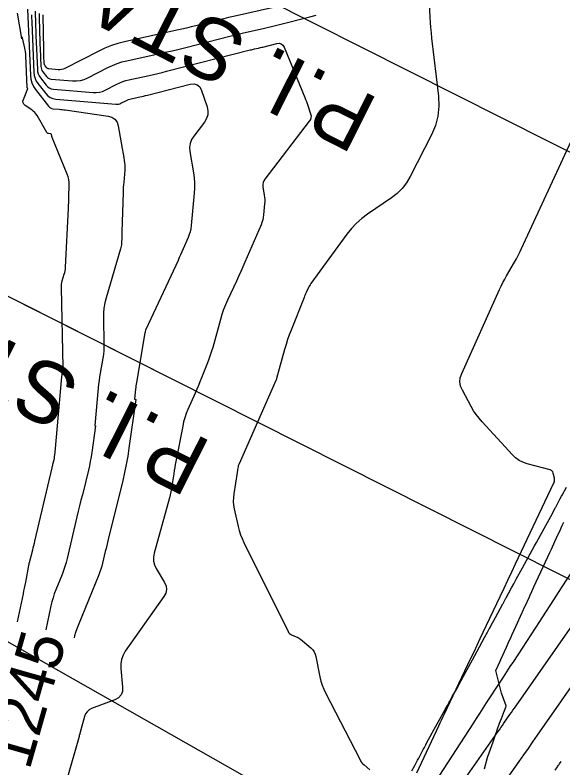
# Model space of a CAD drawing. Extents: x 658976 to 668721, y 639543 to 647196.
# Drawn here: x 662478.5 to 662550.1, y 643608.9 to 643707.3 of the extents above; entities that cross this region are included whole.
import ezdxf

# ---------------------------------------------------------------- set-up
doc = ezdxf.new("R2010")
doc.units = 0
for name, color, linetype in [('Ex_Contour Labels', 7, 'Continuous'), ('Ex_Major Contours', 7, 'Continuous'), ('Ex_Minor Contours', 7, 'Continuous'), ('R_Ramp 15 Degree_Min Ls', 7, 'Continuous'), ('R_Ramp 20 Degree Des Ls', 7, 'Continuous'), ('R_Ramp 20 Degree Des Ls Annot', 7, 'Continuous'), ('R_Ramp 20 Degree Existing Ramp', 7, 'Continuous'), ('R_Ramp 20 Degree_Min Ls', 7, 'Continuous')]:
    doc.layers.add(name, color=color, linetype=linetype)

msp = doc.modelspace()

# ---------------------------------------------------------------- linework, layer by layer
at = {"layer": 'Ex_Major Contours'}
msp.add_lwpolyline([(662480.117, 643708.066), (662480.484, 643699.408), (662480.543, 643698.902), (662480.676, 643698.423), (662480.884, 643697.971), (662481.165, 643697.546), (662482.832, 643695.391), (662482.963, 643695.252), (662483.112, 643695.148), (662483.281, 643695.078), (662483.469, 643695.044), (662484.258, 643694.976), (662484.455, 643694.958), (662484.652, 643694.937), (662484.848, 643694.913), (662485.044, 643694.886), (662490.631, 643694.093), (662491.142, 643693.951), (662491.536, 643693.687), (662491.811, 643693.302), (662491.968, 643692.795), (662492.475, 643689.86), (662492.515, 643689.624), (662492.556, 643689.388), (662492.595, 643689.152), (662492.635, 643688.915), (662492.792, 643687.97), (662492.824, 643687.733), (662492.84, 643687.496), (662492.841, 643687.258), (662492.826, 643687.019), (662492.682, 643685.461), (662492.653, 643685.121), (662492.63, 643684.781), (662492.613, 643684.441), (662492.601, 643684.101), (662492.459, 643678.962), (662492.454, 643678.775), (662492.447, 643678.587), (662492.439, 643678.4), (662492.43, 643678.213), (662492.393, 643677.465), (662492.378, 643677.279), (662492.352, 643677.095), (662492.316, 643676.912), (662492.268, 643676.732), (662490.392, 643670.355), (662490.221, 643669.682), (662490.104, 643669.002), (662490.039, 643668.315), (662490.027, 643667.621), (662490.095, 643664.421), (662490.094, 643663.928), (662490.069, 643663.437), (662490.02, 643662.948), (662489.948, 643662.461), (662489.612, 643660.515), (662489.533, 643660.028), (662489.464, 643659.539), (662489.405, 643659.05), (662489.356, 643658.558), (662488.916, 643653.641), (662488.916, 643653.632), (662488.919, 643653.625), (662488.925, 643653.62), (662488.934, 643653.618), (662488.974, 643653.614), (662488.983, 643653.612), (662488.989, 643653.607), (662488.992, 643653.601), (662488.992, 643653.592), (662488.511, 643650.122), (662488.422, 643649.542), (662488.319, 643648.965), (662488.201, 643648.391), (662488.068, 643647.819), (662487.276, 643644.615), (662487.098, 643643.89), (662486.922, 643643.166), (662486.748, 643642.44), (662486.576, 643641.714), (662485.295, 643636.261), (662485.16, 643635.734), (662485.005, 643635.214), (662484.83, 643634.7), (662484.634, 643634.192), (662483.809, 643632.176), (662483.614, 643631.668), (662483.442, 643631.153), (662483.293, 643630.631), (662483.167, 643630.102), (662482.49, 643626.952)], dxfattribs=at)
at = {"layer": 'Ex_Minor Contours'}
for points in [[(662532.568, 643709.829), (662532.699, 643707.02), (662532.737, 643706.332), (662532.787, 643705.644), (662532.85, 643704.957), (662532.925, 643704.271), (662533.823, 643696.679), (662533.885, 643695.366), (662533.754, 643694.087), (662533.432, 643692.843), (662532.918, 643691.633), (662530.127, 643686.172), (662529.65, 643685.363), (662529.085, 643684.632), (662528.431, 643683.978), (662527.69, 643683.402), (662524.548, 643681.252), (662523.791, 643680.685), (662523.089, 643680.061), (662522.443, 643679.379), (662521.854, 643678.64), (662517.14, 643672.192), (662517.046, 643672.055), (662516.958, 643671.914), (662516.877, 643671.769), (662516.804, 643671.62), (662516.524, 643671.015), (662516.456, 643670.863), (662516.389, 643670.71), (662516.324, 643670.556), (662516.262, 643670.402), (662514.565, 643666.129), (662514.327, 643665.506), (662514.107, 643664.878), (662513.904, 643664.244), (662513.718, 643663.605), (662512.668, 643659.795), (662512.661, 643659.773), (662512.654, 643659.75), (662512.646, 643659.728), (662512.638, 643659.706), (662512.603, 643659.619), (662512.594, 643659.597), (662512.585, 643659.576), (662512.576, 643659.554), (662512.567, 643659.533), (662507.756, 643648.638), (662507.72, 643648.549), (662507.689, 643648.459), (662507.663, 643648.368), (662507.643, 643648.274), (662507.57, 643647.898), (662507.553, 643647.804), (662507.536, 643647.709), (662507.52, 643647.615), (662507.505, 643647.52), (662507.072, 643644.726), (662507.018, 643644.23), (662507.011, 643643.735), (662507.05, 643643.241), (662507.136, 643642.749), (662507.643, 643640.459), (662507.78, 643639.919), (662507.948, 643639.39), (662508.149, 643638.873), (662508.382, 643638.367), (662514.159, 643626.74), (662514.244, 643626.6), (662514.349, 643626.482), (662514.474, 643626.386), (662514.62, 643626.312), (662515.243, 643626.06), (662515.395, 643625.991), (662515.54, 643625.911), (662515.679, 643625.819), (662515.81, 643625.716), (662517.145, 643624.583), (662517.385, 643624.343), (662517.576, 643624.074), (662517.717, 643623.777), (662517.809, 643623.45), (662518.327, 643620.815), (662518.454, 643620.268), (662518.619, 643619.735), (662518.821, 643619.215), (662519.06, 643618.707), (662523.574, 643609.95), (662523.68, 643609.766), (662523.803, 643609.596), (662523.942, 643609.439), (662524.098, 643609.295), (662524.849, 643608.668)], [(662512.272, 643708.274), (662507.014, 643707.092), (662506.398, 643706.952), (662505.783, 643706.807), (662505.169, 643706.657), (662504.556, 643706.504), (662502.106, 643705.881), (662501.493, 643705.728), (662500.879, 643705.581), (662500.263, 643705.438), (662499.647, 643705.3), (662492.803, 643703.804), (662491.926, 643703.583), (662491.068, 643703.306), (662490.229, 643702.973), (662489.411, 643702.586), (662484.971, 643700.305), (662484.763, 643700.215), (662484.549, 643700.157), (662484.328, 643700.13), (662484.102, 643700.134), (662482.89, 643700.238), (662482.811, 643700.253), (662482.739, 643700.282), (662482.676, 643700.326), (662482.621, 643700.385), (662482.416, 643700.65), (662482.37, 643700.719), (662482.337, 643700.791), (662482.316, 643700.869), (662482.306, 643700.95), (662482.262, 643701.983), (662482.254, 643702.183), (662482.247, 643702.383), (662482.242, 643702.584), (662482.237, 643702.784), (662482.146, 643707.215), (662482.148, 643707.272), (662482.155, 643707.328)], [(662478.782, 643628.009), (662479.567, 643631.662), (662479.646, 643632.038), (662479.723, 643632.414), (662479.798, 643632.791), (662479.87, 643633.168), (662480.281, 643635.371), (662480.287, 643635.402), (662480.293, 643635.433), (662480.298, 643635.464), (662480.303, 643635.495), (662480.323, 643635.619), (662480.329, 643635.65), (662480.335, 643635.681), (662480.342, 643635.711), (662480.35, 643635.742), (662480.786, 643637.401), (662480.86, 643637.688), (662480.932, 643637.975), (662481.003, 643638.263), (662481.072, 643638.551), (662483.316, 643648.103), (662483.346, 643648.228), (662483.376, 643648.353), (662483.406, 643648.478), (662483.437, 643648.603), (662483.573, 643649.154), (662483.596, 643649.253), (662483.616, 643649.352), (662483.634, 643649.451), (662483.649, 643649.551), (662483.732, 643650.148), (662483.732, 643650.151), (662483.729, 643650.152), (662483.722, 643650.153), (662483.72, 643650.154), (662483.719, 643650.157), (662484.603, 643660.035), (662484.613, 643660.138), (662484.626, 643660.242), (662484.64, 643660.344), (662484.657, 643660.447), (662484.728, 643660.857), (662484.743, 643660.96), (662484.753, 643661.063), (662484.758, 643661.166), (662484.759, 643661.27), (662484.539, 643671.653), (662484.543, 643671.882), (662484.564, 643672.108), (662484.603, 643672.331), (662484.659, 643672.553), (662484.918, 643673.433), (662484.977, 643673.655), (662485.021, 643673.878), (662485.053, 643674.104), (662485.071, 643674.332), (662485.457, 643682.02), (662485.475, 643682.399), (662485.491, 643682.778), (662485.504, 643683.156), (662485.516, 643683.535), (662485.557, 643685.051), (662485.548, 643685.427), (662485.501, 643685.795), (662485.415, 643686.156), (662485.29, 643686.51), (662483.337, 643691.27), (662483.319, 643691.316), (662483.304, 643691.364), (662483.292, 643691.413), (662483.282, 643691.462), (662483.248, 643691.66), (662483.234, 643691.704), (662483.21, 643691.738), (662483.176, 643691.761), (662483.131, 643691.773), (662482.839, 643691.815), (662482.778, 643691.83), (662482.725, 643691.857), (662482.68, 643691.896), (662482.642, 643691.947), (662481.354, 643694.16), (662481.213, 643694.375), (662481.05, 643694.569), (662480.867, 643694.745), (662480.663, 643694.9), (662479.8, 643695.485), (662479.625, 643695.642), (662479.528, 643695.823), (662479.507, 643696.027), (662479.564, 643696.255), (662480.129, 643697.673), (662480.132, 643697.684), (662480.132, 643697.693), (662480.129, 643697.703), (662480.123, 643697.712), (662480.096, 643697.748), (662480.09, 643697.757), (662480.085, 643697.767), (662480.082, 643697.777), (662480.081, 643697.788), (662479.901, 643702.022), (662479.885, 643702.261), (662479.858, 643702.499), (662479.819, 643702.736), (662479.769, 643702.97), (662479.445, 643704.321), (662479.439, 643704.341), (662479.432, 643704.347), (662479.425, 643704.341), (662479.419, 643704.321), (662479.391, 643704.215), (662479.385, 643704.195), (662479.379, 643704.189), (662479.374, 643704.196), (662479.369, 643704.216), (662478.81, 643707.527)], [(662480.631, 643707.316), (662480.637, 643707.071), (662480.644, 643706.826), (662480.652, 643706.581), (662480.662, 643706.336), (662480.94, 643699.794), (662480.986, 643699.394), (662481.092, 643699.015), (662481.255, 643698.658), (662481.478, 643698.322), (662482.484, 643697.022), (662482.755, 643696.733), (662483.066, 643696.516), (662483.416, 643696.373), (662483.806, 643696.301), (662491.639, 643695.627), (662491.818, 643695.624), (662491.993, 643695.645), (662492.163, 643695.691), (662492.327, 643695.762), (662492.977, 643696.096), (662493.141, 643696.174), (662493.31, 643696.241), (662493.482, 643696.296), (662493.658, 643696.341), (662494.786, 643696.587), (662495.033, 643696.642), (662495.28, 643696.7), (662495.526, 643696.759), (662495.772, 643696.82), (662501.38, 643698.246), (662501.887, 643698.301), (662502.301, 643698.186), (662502.621, 643697.901), (662502.849, 643697.445), (662503.576, 643695.281), (662503.691, 643694.751), (662503.674, 643694.244), (662503.524, 643693.759), (662503.242, 643693.296), (662501.841, 643691.48), (662501.547, 643691.013), (662501.364, 643690.518), (662501.291, 643689.996), (662501.33, 643689.445), (662501.794, 643686.655), (662501.881, 643686.001), (662501.926, 643685.345), (662501.929, 643684.688), (662501.889, 643684.03), (662501.495, 643679.775), (662501.442, 643679.373), (662501.358, 643678.979), (662501.243, 643678.593), (662501.096, 643678.215), (662500.45, 643676.719), (662500.286, 643676.345), (662500.121, 643675.973), (662499.952, 643675.602), (662499.781, 643675.232), (662495.563, 643666.216), (662495.551, 643666.188), (662495.539, 643666.159), (662495.528, 643666.13), (662495.519, 643666.1), (662495.474, 643665.948), (662495.471, 643665.934), (662495.468, 643665.92), (662495.467, 643665.906), (662495.467, 643665.891), (662495.468, 643665.834), (662495.468, 643665.82), (662495.467, 643665.805), (662495.466, 643665.791), (662495.464, 643665.777), (662494.341, 643659.276), (662494.306, 643659.058), (662494.275, 643658.841), (662494.248, 643658.622), (662494.227, 643658.403), (662494.112, 643657.124), (662494.113, 643657.108), (662494.119, 643657.096), (662494.13, 643657.087), (662494.146, 643657.083), (662494.22, 643657.076), (662494.236, 643657.072), (662494.246, 643657.064), (662494.252, 643657.051), (662494.252, 643657.035), (662493.372, 643650.694), (662493.211, 643649.634), (662493.022, 643648.579), (662492.806, 643647.529), (662492.562, 643646.484), (662490.651, 643638.75), (662490.556, 643638.365), (662490.463, 643637.98), (662490.37, 643637.594), (662490.279, 643637.208), (662489.916, 643635.664), (662489.818, 643635.281), (662489.705, 643634.902), (662489.577, 643634.528), (662489.435, 643634.158), (662486.712, 643627.501), (662486.545, 643627.066), (662486.397, 643626.624), (662486.269, 643626.176), (662486.202, 643625.894)], [(662481.125, 643707.807), (662481.161, 643706.084), (662481.169, 643705.714), (662481.18, 643705.345), (662481.192, 643704.976), (662481.207, 643704.607), (662481.395, 643700.179), (662481.429, 643699.885), (662481.507, 643699.607), (662481.627, 643699.345), (662481.79, 643699.098), (662482.529, 643698.143), (662482.729, 643697.931), (662482.957, 643697.772), (662483.214, 643697.666), (662483.5, 643697.613), (662488.676, 643697.168), (662489.093, 643697.16), (662489.499, 643697.21), (662489.894, 643697.318), (662490.277, 643697.483), (662491.788, 643698.259), (662492.171, 643698.44), (662492.562, 643698.596), (662492.963, 643698.725), (662493.373, 643698.829), (662495.997, 643699.402), (662496.572, 643699.53), (662497.145, 643699.663), (662497.718, 643699.801), (662498.289, 643699.944), (662509.231, 643702.724), (662509.365, 643702.758), (662509.5, 643702.791), (662509.635, 643702.823), (662509.77, 643702.854), (662510.312, 643702.975), (662510.447, 643703.006), (662510.582, 643703.038), (662510.717, 643703.071), (662510.852, 643703.105), (662512.68, 643703.576), (662513.003, 643703.613), (662513.273, 643703.544), (662513.49, 643703.369), (662513.654, 643703.088), (662516.357, 643696.509), (662516.462, 643696.247), (662516.562, 643695.983), (662516.659, 643695.718), (662516.751, 643695.452), (662517.11, 643694.382), (662517.167, 643694.12), (662517.159, 643693.869), (662517.084, 643693.629), (662516.945, 643693.4), (662511.126, 643685.858), (662510.982, 643685.629), (662510.892, 643685.387), (662510.856, 643685.13), (662510.875, 643684.86), (662511.059, 643683.753), (662511.096, 643683.476), (662511.115, 643683.199), (662511.116, 643682.92), (662511.099, 643682.641), (662510.963, 643681.171), (662510.919, 643680.837), (662510.849, 643680.508), (662510.753, 643680.187), (662510.631, 643679.872), (662508.526, 643675.002), (662508.254, 643674.378), (662507.977, 643673.756), (662507.695, 643673.136), (662507.409, 643672.518), (662506.255, 643670.051), (662505.979, 643669.429), (662505.731, 643668.797), (662505.51, 643668.156), (662505.315, 643667.504), (662504.311, 643663.863), (662504.162, 643663.351), (662504, 643662.844), (662503.824, 643662.342), (662503.634, 643661.844), (662502.846, 643659.863), (662502.646, 643659.369), (662502.443, 643658.876), (662502.234, 643658.386), (662502.021, 643657.897), (662501.069, 643655.74), (662500.854, 643655.213), (662500.669, 643654.677), (662500.516, 643654.131), (662500.393, 643653.575), (662499.504, 643648.943), (662499.43, 643648.548), (662499.36, 643648.152), (662499.293, 643647.756), (662499.229, 643647.359), (662498.983, 643645.77), (662498.916, 643645.373), (662498.838, 643644.98), (662498.749, 643644.588), (662498.649, 643644.199), (662496.674, 643636.959), (662496.584, 643636.446), (662496.597, 643635.947), (662496.714, 643635.462), (662496.933, 643634.99), (662498.019, 643633.13), (662498.218, 643632.668), (662498.271, 643632.212), (662498.179, 643631.762), (662497.942, 643631.319), (662492.892, 643624.149), (662492.59, 643623.633), (662492.39, 643623.091), (662492.294, 643622.52), (662492.301, 643621.923), (662492.532, 643619.478), (662492.511, 643618.916), (662492.333, 643618.451), (662491.996, 643618.084), (662491.502, 643617.815), (662488.49, 643616.655), (662488.156, 643616.483), (662487.889, 643616.252), (662487.688, 643615.962), (662487.553, 643615.612), (662486.962, 643613.398), (662486.953, 643613.365), (662486.943, 643613.331), (662486.933, 643613.298), (662486.923, 643613.265), (662486.88, 643613.132), (662486.87, 643613.099), (662486.859, 643613.065), (662486.849, 643613.032), (662486.84, 643612.998), (662483.804, 643602.382)], [(662481.636, 643707.511), (662481.692, 643704.786), (662481.702, 643704.325), (662481.716, 643703.864), (662481.731, 643703.404), (662481.75, 643702.943), (662481.851, 643700.565), (662481.873, 643700.377), (662481.922, 643700.199), (662481.999, 643700.032), (662482.103, 643699.874), (662482.575, 643699.264), (662482.702, 643699.128), (662482.848, 643699.027), (662483.012, 643698.959), (662483.195, 643698.926), (662485.984, 643698.686), (662486.506, 643698.676), (662487.013, 643698.739), (662487.507, 643698.873), (662487.986, 643699.08), (662490.6, 643700.422), (662491.2, 643700.707), (662491.815, 643700.951), (662492.444, 643701.154), (662493.088, 643701.316), (662497.207, 643702.217), (662498.11, 643702.418), (662499.011, 643702.627), (662499.91, 643702.844), (662500.807, 643703.068), (662506.561, 643704.53), (662507.101, 643704.665), (662507.642, 643704.796), (662508.184, 643704.924), (662508.727, 643705.048), (662510.9, 643705.537), (662511.442, 643705.661), (662511.984, 643705.789), (662512.525, 643705.922), (662513.064, 643706.058), (662517.005, 643707.073), (662517.84, 643707.293)], [(662530.986, 643608.26), (662533.89, 643614.417), (662534.065, 643614.788), (662534.24, 643615.159), (662534.415, 643615.529), (662534.59, 643615.9), (662538.066, 643623.243), (662538.47, 643624.096), (662538.874, 643624.95), (662539.277, 643625.804), (662539.681, 643626.657), (662541.889, 643631.329), (662542.391, 643632.392), (662542.894, 643633.455), (662543.397, 643634.518), (662543.901, 643635.581), (662548.914, 643646.163), (662548.972, 643646.315), (662549.003, 643646.471), (662549.006, 643646.629), (662548.983, 643646.79), (662548.833, 643647.441), (662548.78, 643647.589), (662548.696, 643647.707), (662548.581, 643647.795), (662548.435, 643647.853), (662545.399, 643648.665), (662544.861, 643648.849), (662544.364, 643649.103), (662543.909, 643649.426), (662543.496, 643649.818), (662539.527, 643654.143), (662539.129, 643654.604), (662538.761, 643655.087), (662538.424, 643655.591), (662538.116, 643656.117), (662536.948, 643658.264), (662536.724, 643658.803), (662536.636, 643659.348), (662536.683, 643659.897), (662536.866, 643660.452), (662541.806, 643671.409), (662542.02, 643671.869), (662542.247, 643672.324), (662542.484, 643672.773), (662542.733, 643673.216), (662543.753, 643674.977), (662544.003, 643675.42), (662544.242, 643675.868), (662544.471, 643676.321), (662544.691, 643676.78), (662551.185, 643690.789)], [(662557.557, 643644.217), (662549.883, 643632.44), (662549.168, 643631.343), (662548.453, 643630.245), (662547.738, 643629.147), (662547.022, 643628.05), (662543.614, 643622.821), (662543.172, 643622.143), (662542.73, 643621.465), (662542.288, 643620.787), (662541.846, 643620.109), (662540.079, 643617.396), (662539.637, 643616.718), (662539.195, 643616.04), (662538.753, 643615.362), (662538.311, 643614.684), (662533.939, 643607.98)], [(662536.714, 643606.659), (662541.595, 643613.619), (662541.793, 643613.901), (662541.991, 643614.184), (662542.188, 643614.466), (662542.385, 643614.749), (662543.172, 643615.881), (662543.369, 643616.164), (662543.567, 643616.447), (662543.764, 643616.729), (662543.962, 643617.012), (662556.491, 643634.907)], [(662541.992, 643606.342), (662544.388, 643609.758), (662544.987, 643610.613), (662545.584, 643611.468), (662546.181, 643612.323), (662546.777, 643613.179), (662553.028, 643622.163)], [(662549.091, 643608.636), (662549.375, 643609.052), (662549.446, 643609.156), (662549.517, 643609.259), (662549.588, 643609.363), (662549.66, 643609.466), (662549.852, 643609.743)]]:
    msp.add_lwpolyline(points, dxfattribs=at)
at = {"layer": 'R_Ramp 15 Degree_Min Ls'}
msp.add_lwpolyline([(662588.438, 643614.677), (662499.125, 643659.657), (662409.812, 643704.637)], dxfattribs=at)
for radius in [1896.359, 1902.359, 1909.859]:
    msp.add_arc((660880.567, 644474.795), radius, 330.415092, 336.123426, dxfattribs=at)
at = {"layer": 'R_Ramp 20 Degree Des Ls'}
msp.add_lwpolyline([(662530.358, 643608.544), (662530.727, 643609.225), (662531.095, 643609.905), (662531.095, 643609.905), (662531.257, 643610.203), (662531.491, 643610.637), (662531.568, 643610.781), (662531.66, 643610.963), (662531.836, 643611.309), (662531.984, 643611.601), (662532.153, 643611.935), (662532.259, 643612.144), (662532.987, 643613.504), (662532.989, 643613.507), (662533.036, 643613.595), (662534.04, 643615.378), (662534.696, 643616.545), (662534.984, 643617.061), (662535.178, 643617.409), (662535.293, 643617.625), (662535.635, 643618.224), (662536.177, 643619.175), (662536.193, 643619.202), (662536.297, 643619.382), (662536.306, 643619.397), (662536.42, 643619.607), (662536.501, 643619.756), (662537.111, 643620.889), (662538.268, 643623.021), (662538.889, 643624.167), (662539.849, 643625.941), (662540.239, 643626.657), (662540.239, 643626.658), (662540.465, 643627.071), (662540.493, 643627.124), (662540.568, 643627.261), (662540.69, 643627.484), (662541.284, 643628.575), (662542.244, 643630.34), (662542.28, 643630.406), (662542.648, 643631.089), (662542.681, 643631.151), (662543.378, 643632.439), (662543.673, 643632.985), (662543.99, 643633.57), (662544.805, 643635.045), (662546.094, 643637.381), (662546.094, 643637.381), (662546.398, 643637.933), (662546.633, 643638.362), (662547.17, 643639.342), (662547.841, 643640.568), (662548.278, 643641.375), (662548.5, 643641.784), (662549.137, 643642.96), (662549.159, 643643), (662549.379, 643643.412), (662549.379, 643643.412), (662549.667, 643643.953), (662549.7, 643644.019), (662549.899, 643644.422), (662549.974, 643644.566), (662550.572, 643645.613)], dxfattribs=at)
at = {"layer": 'R_Ramp 20 Degree Des Ls Annot'}
for points in [[(662609.992, 643659.662), (662431.365, 643749.622)], [(662562.981, 643576.859), (662389.056, 643675.601)]]:
    msp.add_lwpolyline(points, dxfattribs=at)
at = {"layer": 'R_Ramp 20 Degree Existing Ramp'}
msp.add_lwpolyline([(662588.434, 643614.668), (662499.121, 643659.648), (662409.808, 643704.628)], dxfattribs=at)
msp.add_lwpolyline([(662588.434, 643614.668), (662499.121, 643659.648), (662409.808, 643704.628)], dxfattribs=at)
for radius in [1896.359, 1902.359, 1909.859]:
    msp.add_arc((660880.563, 644474.786), radius, 330.415092, 336.123426, dxfattribs=at)
at = {"layer": 'R_Ramp 20 Degree_Min Ls'}
msp.add_lwpolyline([(662539.835, 643608.79), (662540.236, 643610.295), (662540.237, 643610.299), (662540.266, 643610.394), (662540.96, 643612.314), (662541.378, 643613.487), (662541.409, 643613.574), (662541.6, 643614.133), (662541.729, 643614.51), (662541.791, 643614.748), (662542.051, 643615.384), (662542.452, 643616.398), (662542.546, 643616.615), (662542.553, 643616.631), (662542.619, 643616.862), (662542.664, 643617.028), (662542.079, 643618.69), (662541.337, 643621.662), (662541.874, 643622.846), (662541.977, 643623.073), (662542.703, 643624.678), (662543.042, 643625.416), (662543.042, 643625.417), (662543.238, 643625.844), (662543.328, 643626.04), (662543.434, 643626.27), (662543.949, 643627.395), (662544.781, 643629.217), (662544.812, 643629.286), (662545.129, 643629.991), (662545.158, 643630.055), (662545.709, 643631.275), (662545.758, 643631.385), (662546.013, 643631.95), (662546.285, 643632.554), (662548.121, 643636.484), (662548.121, 643636.484), (662548.385, 643637.054), (662548.589, 643637.496), (662549.055, 643638.508), (662549.491, 643639.455), (662549.637, 643639.773), (662550.015, 643640.606), (662550.206, 643641.029)], dxfattribs=at)
msp.add_arc((660868.08, 644442.881), 1902.359, 330.415092, 336.123426, dxfattribs=at)

# ---------------------------------------------------------------- texts
at = {"layer": 'Ex_Contour Labels'}
msp.add_text('1245', height=6, rotation=74.08958, dxfattribs=at).set_placement((662480.35, 643608.498))
at = {"layer": 'R_Ramp 15 Degree_Min Ls'}
msp.add_text('P.I. STA. 186+96.54', height=8, rotation=153.26926, dxfattribs=at).set_placement((662504.41, 643651.397))
at = {"layer": 'R_Ramp 20 Degree Des Ls Annot'}
msp.add_text('P.I. STA. 187+46.40', height=8, rotation=153.26926, dxfattribs=at).set_placement((662526.244, 643696.241))
at = {"layer": 'R_Ramp 20 Degree Existing Ramp'}
msp.add_text('P.I. STA. 186+96.53', height=8, rotation=153.26926, dxfattribs=at).set_placement((662504.406, 643651.388))
msp.add_text('P.I. STA. 186+96.53', height=8, rotation=153.26926, dxfattribs=at).set_placement((662504.406, 643651.388))

doc.saveas('drawing.dxf')
